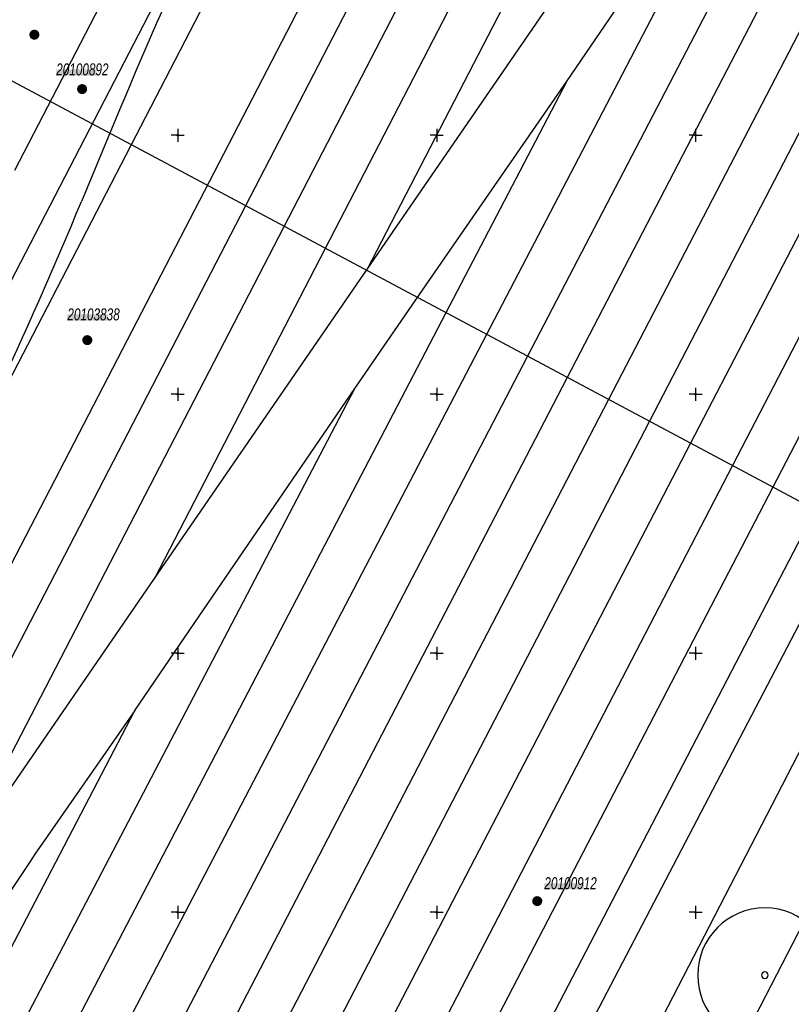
# Model space of a CAD drawing. Header units: metres. Extents: x 2695560 to 2696939, y 1260491 to 1262050.
# Tile 713 of 1005: x 2696311 to 2696385, y 1260816 to 1260911. Entities that reach past the tile are written whole.
import ezdxf

# ---------------------------------------------------------------- set-up
doc = ezdxf.new("R2010")
doc.units = ezdxf.units.M
doc.linetypes.add('AUSGEZOGEN', pattern=[0])
for name, color, linetype in [('XR$1$AV_Koordinatennetzpunkte', 7, 'AUSGEZOGEN'), ('XR$1$AV_Lagefixpunkt-Nr.', 7, 'AUSGEZOGEN'), ('XR$1$AV_Lagefixpunkte', 7, 'AUSGEZOGEN'), ('XR$1$AV_Linien (BB)', 7, 'AUSGEZOGEN'), ('XR$1$AV_Linien (EO)', 7, 'AUSGEZOGEN'), ('XR$1$AV_Waldflächen', 7, 'AUSGEZOGEN'), ('XR$1$GR_Baum', 94, 'AUSGEZOGEN'), ('XR$1$Liegenschaftsgrenzen', 7, 'AUSGEZOGEN'), ('XR$1$PFAV', 255, 'AUSGEZOGEN'), ('XR$1$RP_Abstandslinie', 7, 'AUSGEZOGEN')]:
    doc.layers.add(name, color=color, linetype=linetype)
doc.styles.add('ARIAL', font='arial.ttf')

# ---------------------------------------------------------------- blocks, each defined once
blk = doc.blocks.new('COMPLEXOBJECT_1018')
at = {"layer": 'XR$1$AV_Linien (EO)', "color": 7, "linetype": 'AUSGEZOGEN', "transparency": 33554687}
for p, q in [((6320.859, 10844.469), (6311.87, 10831.563)), ((6294.642, 10802.79), (6279.411, 10773.816))]:
    blk.add_line(p, q, dxfattribs=at)
blk.add_arc((6555.907, 10665.9), 294.954, 145.82966, 152.34772, dxfattribs=at)
blk = doc.blocks.new('COMPLEXOBJECT_1019')
at = {"layer": 'XR$1$AV_Linien (EO)', "color": 7, "linetype": 'AUSGEZOGEN', "transparency": 33554687}
blk.add_line((6319.39, 10902.455), (6315.702, 10893.6), dxfattribs=at)
for centre, radius, start, end in [((6781.201, 10710.155), 500.248, 152.63175, 157.39294), ((5853.854, 11085.929), 500.294, 332.63069, 337.39149)]:
    blk.add_arc(centre, radius, start, end, dxfattribs=at)
blk = doc.blocks.new('BWAV1')
at = {"layer": 'XR$1$PFAV', "transparency": 33554687}
blk.add_hatch(color=7, dxfattribs=at).paths.add_polyline_path([(0.67, 0), (0.66, 0.13), (0.62, 0.26), (0.55, 0.38), (0.46, 0.49), (0.35, 0.57), (0.23, 0.63), (0.1, 0.66), (-0.03, 0.67), (-0.17, 0.65), (-0.3, 0.6), (-0.41, 0.53), (-0.51, 0.44), (-0.59, 0.33), (-0.64, 0.2), (-0.67, 0.07), (-0.67, -0.07), (-0.64, -0.2), (-0.59, -0.33), (-0.51, -0.44), (-0.41, -0.53), (-0.3, -0.6), (-0.17, -0.65), (-0.03, -0.67), (0.1, -0.66), (0.23, -0.63), (0.35, -0.57), (0.46, -0.49), (0.55, -0.38), (0.62, -0.26), (0.66, -0.13)])
at = {"color": 7, "transparency": 33554687}
for radius, start, end in [(0.5, 91.1948, 268.8052), (0.326, 91.1948, 268.8052), (0.5, 268.8052, 91.1948), (0.326, 268.8052, 91.1948)]:
    blk.add_arc((0, 0), radius, start, end, dxfattribs=at)
at = {"layer": 'XR$1$PFAV', "transparency": 33554687}
blk.add_circle((0, 0), 0.5, dxfattribs=at)
blk = doc.blocks.new('BAV2041')
at = {"color": 7, "transparency": 33554687}
for p, q in [((-0.05, 0), (-0.5, 0)), ((0, 0.5), (0, 0.05)), ((0.05, 0), (0.5, 0)), ((0, -0.05), (0, -0.5))]:
    blk.add_line(p, q, dxfattribs=at)
blk.add_circle((0, 0), 0.05, dxfattribs=at)
for start, end in [(90, 270), (270, 90)]:
    blk.add_arc((0, 0), 0.05, start, end, dxfattribs=at)
blk = doc.blocks.new('WBGR1')
at = {"color": 94, "transparency": 33554687}
for radius, start, end in [(1, 90, 270), (1, 270, 90), (0.05, 90, 270), (0.05, 270, 90)]:
    blk.add_arc((0, 0), radius, start, end, dxfattribs=at)

msp = doc.modelspace()

# ---------------------------------------------------------------- hatches: boundary and pattern name
at = {"transparency": 33554687}
for points in [[(2696314.235, 1260906.168), (2696314.235, 1260905.565), (2696318.148, 1260905.565), (2696318.148, 1260906.168)], [(2696315.312, 1260882.525), (2696315.312, 1260881.922), (2696319.234, 1260881.922), (2696319.234, 1260882.525)], [(2696361.369, 1260827.623), (2696361.369, 1260827.02), (2696365.192, 1260827.02), (2696365.192, 1260827.623)]]:
    msp.add_hatch(color=7, dxfattribs=at).paths.add_polyline_path(points)
at = {"layer": 'XR$1$AV_Waldflächen', "transparency": 33554687}
h = msp.add_hatch(dxfattribs=at)
h.set_pattern_fill('MUSTER', scale=15000, style=0, pattern_type=2)
h.set_pattern_definition([(0, (2725855, 1291000), (15000, 15000), [15000, -15000]), (90, (2725855, 1291000), (-15000, 15000), [15000, -15000])])
h.paths.add_polyline_path([(2696340.182, 1260764.996), (2696351.332, 1260759.171), (2696352.709, 1260761.836), (2696354.158, 1260761.143), (2696365.327, 1260782.761), (2696375.88, 1260803.48), (2696402.77, 1260855.54), (2696390.819, 1260861.917), (2696365.497, 1260813.45)], flags=0)

# ---------------------------------------------------------------- linework, layer by layer
at = {"layer": 'XR$1$AV_Linien (BB)', "color": 7, "linetype": 'AUSGEZOGEN', "transparency": 33554687}
for points in [[(2696390.819, 1260861.917), (2696365.497, 1260813.45), (2696340.182, 1260764.996)], [(2696354.158, 1260761.143), (2696365.327, 1260782.761), (2696375.88, 1260803.48), (2696402.77, 1260855.54)]]:
    msp.add_lwpolyline(points, dxfattribs=at)
at = {"layer": 'XR$1$AV_Linien (EO)', "color": 7, "linetype": 'AUSGEZOGEN', "transparency": 33554687}
for p, q in [((2696325.965, 1260926.845), (2696310.208, 1260896.407)), ((2696344.287, 1260886.928), (2696364.789, 1260916.738)), ((2696323.728, 1260857.036), (2696344.287, 1260886.928)), ((2696287.527, 1260769.213), (2696343.078, 1260875.373)), ((2696303.159, 1260827.129), (2696323.728, 1260857.036)), ((2696283.766, 1260771.525), (2696321.829, 1260844.279))]:
    msp.add_line(p, q, dxfattribs=at)
for points in [[(2696283.901, 1260799.128), (2696332.51, 1260892.973), (2696426.661, 1261074.741), (2696426.707, 1261074.831)], [(2696303.159, 1260827.129), (2696336.209, 1260890.947), (2696430.559, 1261073.133), (2696430.599, 1261073.21)], [(2696434.74, 1261071.484), (2696434.699, 1261071.404), (2696340.182, 1260888.81), (2696323.728, 1260857.036)], [(2696344.287, 1260886.928), (2696438.926, 1261069.64), (2696438.968, 1261069.723)], [(2696310.906, 1260755.343), (2696371.511, 1260872.17), (2696467.746, 1261057.679), (2696467.769, 1261057.723)], [(2696314.741, 1260753.152), (2696375.486, 1260870.046), (2696464.773, 1261041.865)], [(2696307.003, 1260757.597), (2696367.571, 1260874.276), (2696445.625, 1261024.639)], [(2696452.127, 1261007.823), (2696379.519, 1260867.92), (2696318.772, 1260750.872)], [(2696303.038, 1260759.914), (2696363.561, 1260876.39), (2696424.915, 1260994.463)], [(2696368.771, 1260990.289), (2696364.06, 1260981.189), (2696361.277, 1260975.813), (2696299.116, 1260855.742)], [(2696322.581, 1260748.741), (2696383.413, 1260865.823), (2696439.744, 1260974.243)], [(2696404.58, 1260964.579), (2696359.711, 1260878.422), (2696299.181, 1260762.191)], [(2696355.602, 1260946.669), (2696271.13, 1260783.667), (2696269.494, 1260780.511)], [(2696258.942, 1260787.38), (2696259.437, 1260788.343), (2696337.915, 1260939.933)], [(2696427.167, 1260939.867), (2696387.52, 1260863.616), (2696326.627, 1260746.5)], [(2696295.228, 1260764.549), (2696355.776, 1260880.555), (2696384.043, 1260934.713)], [(2696363.57, 1260905.056), (2696369.052, 1260913.106), (2696384.043, 1260934.713)], [(2696291.401, 1260766.854), (2696351.861, 1260882.634), (2696363.57, 1260905.056)], [(2696343.078, 1260875.373), (2696349.328, 1260884.426), (2696363.57, 1260905.056)], [(2696321.829, 1260844.279), (2696328.033, 1260853.405), (2696343.078, 1260875.373)]]:
    msp.add_lwpolyline(points, dxfattribs=at)
at = {"layer": 'XR$1$Liegenschaftsgrenzen', "color": 7, "linetype": 'AUSGEZOGEN', "transparency": 33554687}
msp.add_line((2696303.031, 1260908.76), (2696402.77, 1260855.54), dxfattribs=at)
msp.add_lwpolyline([(2696350.75, 1260754.86), (2696375.88, 1260803.48), (2696402.77, 1260855.54)], dxfattribs=at)
at = {"layer": 'XR$1$RP_Abstandslinie', "color": 7, "linetype": 'AUSGEZOGEN', "transparency": 33554687}
msp.add_line((2696340.121, 1260751.587), (2696602.133, 1261258.319), dxfattribs=at)

# ---------------------------------------------------------------- block references
at = {"layer": 'XR$1$AV_Koordinatennetzpunkte', "color": 7, "linetype": 'AUSGEZOGEN', "lineweight": -3, "transparency": 33554687, "xscale": 1.25, "yscale": 1.25}
for p in [(2696325.97, 1260899.81), (2696350.97, 1260899.81), (2696375.97, 1260899.81), (2696325.97, 1260874.81), (2696350.97, 1260874.81), (2696375.97, 1260874.81), (2696325.97, 1260849.81), (2696350.97, 1260849.81), (2696375.97, 1260849.81), (2696325.97, 1260824.81), (2696350.97, 1260824.81), (2696375.97, 1260824.81)]:
    msp.add_blockref('BAV2041', p, dxfattribs=at)
at = {"layer": 'XR$1$AV_Lagefixpunkte', "color": 7, "linetype": 'AUSGEZOGEN', "lineweight": -3, "transparency": 33554687, "xscale": 0.7199999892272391, "yscale": 0.7199999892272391}
for p in [(2696312.13, 1260909.511, -1000), (2696316.74, 1260904.26, -1000), (2696317.24, 1260880.033, 438.634), (2696360.68, 1260825.89, -1000)]:
    msp.add_blockref('BWAV1', p, dxfattribs=at)
at = {"layer": 'XR$1$AV_Linien (EO)', "color": 7, "linetype": 'AUSGEZOGEN', "lineweight": -3, "transparency": 33554687}
for name in ['COMPLEXOBJECT_1019', 'COMPLEXOBJECT_1018']:
    msp.add_blockref(name, (2690000.97, 1249999.81), dxfattribs=at)
at = {"layer": 'XR$1$GR_Baum', "color": 94, "linetype": 'AUSGEZOGEN', "lineweight": -3, "transparency": 33554687, "xscale": 6.488392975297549, "yscale": 6.488392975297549}
msp.add_blockref('WBGR1', (2696382.659, 1260818.745), dxfattribs=at)

# ---------------------------------------------------------------- texts
at = {"layer": 'XR$1$AV_Lagefixpunkt-Nr.', "color": 7, "transparency": 33554687, "char_height": 1.1621, "attachment_point": 7, "style": 'ARIAL'}
for s, insert, width in [('\\A1;{\\fArial|i1|b0;\\H1.162102;\\W0.700000;\\C7;20100892}\\P', (2696314.235, 1260905.565), 5.50234), ('\\A1;{\\fArial|i1|b0;\\H1.162102;\\W0.700000;\\C7;20103838}\\P', (2696315.312, 1260881.922), 5.50234), ('\\A1;{\\fArial|i1|b0;\\H1.162102;\\W0.700000;\\C7;20100912}\\P', (2696361.369, 1260827.02), 5.49745)]:
    msp.add_mtext(s, dxfattribs=dict(at, insert=insert, width=width))

doc.saveas('drawing.dxf')
